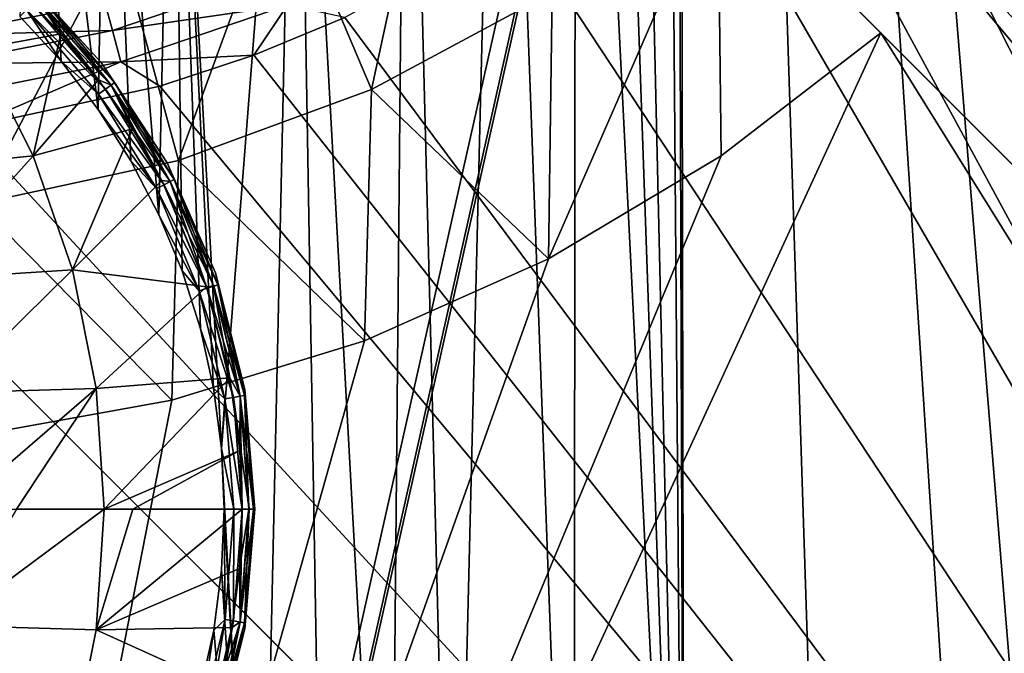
# Model space of a CAD drawing. Header units: metres. Extents: x -206 to 75, y -104 to 104.
# Tile 950 of 1056: x 39.22 to 45.64, y -49.94 to -45.8. Entities that reach past the tile are written whole.
import ezdxf

# ---------------------------------------------------------------- set-up
doc = ezdxf.new("R2010")
doc.units = ezdxf.units.M
doc.layers.add('solid_01_1-CONSUMER_THERM_B_125288', color=7, linetype='CONTINUOUS')

msp = doc.modelspace()

# ---------------------------------------------------------------- linework, layer by layer
at = {"layer": 'solid_01_1-CONSUMER_THERM_B_125288'}
for points in [[(37.641285, -67.320755), (69.485435, 75.004799), (69.506912, -74.995201)], [(37.641285, -67.320755), (37.742935, -66.77655), (69.485435, 75.004799)], [(37.723892, 66.223442), (69.485435, 75.004799), (37.742855, -66.222939)], [(37.742935, -66.77655), (37.742855, -66.222939), (69.485435, 75.004799)], [(43.556911, -54.384609, 13.5), (43.499962, -23.418159, 13.5), (43.499966, -37.499992, 13.5)], [(52.248138, -54.681156, 13.5), (52.5355, -32.45369, 13.5), (43.499962, -23.418159, 13.5)], [(51.227139, -55.221745, 13.5), (52.248138, -54.681156, 13.5), (43.499962, -23.418159, 13.5)], [(50.136772, -55.604641, 13.5), (51.227139, -55.221745, 13.5), (43.499962, -23.418159, 13.5)], [(49.573097, -55.734108, 13.5), (50.136772, -55.604641, 13.5), (43.499962, -23.418159, 13.5)], [(49.001541, -55.821152, 13.5), (49.573097, -55.734108, 13.5), (43.499962, -23.418159, 13.5)], [(47.848061, -55.866493, 13.5), (49.001541, -55.821152, 13.5), (43.499962, -23.418159, 13.5)], [(46.699738, -55.739819, 13.5), (47.848061, -55.866493, 13.5), (43.499962, -23.418159, 13.5)], [(46.134895, -55.612415, 13.5), (46.699738, -55.739819, 13.5), (43.499962, -23.418159, 13.5)], [(45.581398, -55.443287, 13.5), (46.134895, -55.612415, 13.5), (43.499962, -23.418159, 13.5)], [(44.524197, -54.98595, 13.5), (45.581398, -55.443287, 13.5), (43.499962, -23.418159, 13.5)], [(43.556911, -54.384609, 13.5), (44.524197, -54.98595, 13.5), (43.499962, -23.418159, 13.5)], [(43.556911, -54.384609, 13.5), (43.499966, -37.499992, 13.5), (43.427517, -38.4296, 13.5)], [(43.556911, -54.384609, 13.5), (43.427517, -38.4296, 13.5), (43.208817, -39.346352, 13.5)], [(43.556911, -54.384609, 13.5), (43.208817, -39.346352, 13.5), (43.045605, -39.790394, 13.5)], [(43.556911, -54.384609, 13.5), (43.045605, -39.790394, 13.5), (42.84803, -40.219963, 13.5)], [(42.833591, -53.932507, 13.5), (42.84803, -40.219963, 13.5), (42.355614, -41.024578, 13.5)], [(42.833591, -53.932507, 13.5), (43.556911, -54.384609, 13.5), (42.84803, -40.219963, 13.5)], [(42.045994, -53.584873, 13.5), (42.355614, -41.024578, 13.5), (41.742611, -41.742634, 13.5)], [(42.045994, -53.584873, 13.5), (42.833591, -53.932507, 13.5), (42.355614, -41.024578, 13.5)], [(45.794724, -41.332573, 75.400002), (45.179272, -42.461388, 75.400002), (54.609055, -63.597332, 75.400002)], [(41.633587, -53.453773, 13.5), (41.742611, -41.742634, 13.5), (41.024555, -42.355637, 13.5)], [(41.633587, -53.453773, 13.5), (42.045994, -53.584873, 13.5), (41.742611, -41.742634, 13.5)], [(40.535824, -48.602829, 13.5), (41.024555, -42.355637, 13.5), (40.21994, -42.848053, 13.5)], [(40.535824, -48.602829, 13.5), (40.783901, -53.28204, 13.5), (41.024555, -42.355637, 13.5)], [(40.783901, -53.28204, 13.5), (41.212036, -53.352581, 13.5), (41.024555, -42.355637, 13.5)], [(41.212036, -53.352581, 13.5), (41.633587, -53.453773, 13.5), (41.024555, -42.355637, 13.5)], [(45.179272, -42.461388, 75.400002), (44.408852, -43.491459, 75.400002), (54.609055, -63.597332, 75.400002)], [(40.126617, -47.0765, 13.5), (40.21994, -42.848053, 13.5), (39.790371, -43.045628, 13.5)], [(40.126617, -47.0765, 13.5), (40.278576, -47.443218, 13.5), (40.21994, -42.848053, 13.5)], [(40.483963, -48.209309, 13.5), (40.535824, -48.602829, 13.5), (40.21994, -42.848053, 13.5)], [(40.397995, -47.821774, 13.5), (40.483963, -48.209309, 13.5), (40.21994, -42.848053, 13.5)], [(40.278576, -47.443218, 13.5), (40.397995, -47.821774, 13.5), (40.21994, -42.848053, 13.5)], [(39.729935, -46.38966, 13.5), (39.790371, -43.045628, 13.5), (39.346333, -43.208843, 13.5)], [(39.729935, -46.38966, 13.5), (39.943272, -46.724422, 13.5), (39.790371, -43.045628, 13.5)], [(39.943272, -46.724422, 13.5), (40.126617, -47.0765, 13.5), (39.790371, -43.045628, 13.5)], [(39.220001, -45.782139, 13.5), (39.488232, -46.074768, 13.5), (39.346333, -43.208843, 13.5)], [(39.488232, -46.074768, 13.5), (39.729935, -46.38966, 13.5), (39.346333, -43.208843, 13.5)], [(44.408852, -43.491459, 75.400002), (43.9702, -43.962811, 75.400002), (54.609055, -63.597332, 75.400002)], [(44.35944, -44.351936, 63.5205), (44.868835, -43.800678, 63.5205), (50.863544, -49.793674, 65.8731)], [(50.863544, -49.793674, 65.8731), (44.868835, -43.800678, 63.5205), (45.89677, -44.828323, 69.900002)], [(43.9702, -43.962811, 75.400002), (43.49897, -44.401596, 75.400002), (54.609055, -63.597332, 75.400002)], [(41.513363, -46.258701, 63.5), (40.929485, -44.876442, 63.5), (41.931572, -44.329079, 63.5)], [(42.693588, -45.622215, 63.5), (41.513363, -46.258701, 63.5), (41.931572, -44.329079, 63.5)], [(44.35944, -44.351936, 63.5205), (49.752365, -50.803829, 65.853195), (43.808327, -44.861492, 63.5205)], [(44.35944, -44.351936, 63.5205), (58.779884, -59.828762, 69.400002), (49.752365, -50.803829, 65.853195)], [(44.35944, -44.351936, 63.5205), (59.31662, -59.304836, 69.400002), (58.779884, -59.828762, 69.400002)], [(44.35944, -44.351936, 63.5205), (50.863544, -49.793674, 65.8731), (59.31662, -59.304836, 69.400002)], [(43.49897, -44.401596, 75.400002), (42.469124, -45.172314, 75.400002), (54.609055, -63.597332, 75.400002)], [(42.667923, -47.365524, 69.900002), (42.693588, -45.622215, 69.900002), (43.772583, -44.82576, 69.900002)], [(43.796005, -46.692368, 69.900002), (42.667923, -47.365524, 69.900002), (43.772583, -44.82576, 69.900002)], [(44.836262, -45.889133, 69.900002), (43.772583, -44.82576, 69.900002), (43.808327, -44.861492, 63.5205)], [(43.796005, -46.692368, 69.900002), (43.772583, -44.82576, 69.900002), (44.836262, -45.889133, 69.900002)], [(40.255314, -46.722672, 63.5), (39.860241, -45.275402, 63.5), (40.929485, -44.876442, 63.5)], [(41.513363, -46.258701, 63.5), (40.255314, -46.722672, 63.5), (40.929485, -44.876442, 63.5)], [(44.836262, -45.889133, 69.900002), (43.808327, -44.861492, 63.5205), (49.752365, -50.803829, 65.853195)], [(42.469124, -45.172314, 75.400002), (41.340481, -45.78809, 75.400002), (54.609055, -63.597332, 75.400002)], [(38.944443, -47.004913, 63.5), (38.745216, -45.518139, 63.5), (39.860241, -45.275402, 63.5)], [(40.255314, -46.722672, 63.5), (38.944443, -47.004913, 63.5), (39.860241, -45.275402, 63.5)], [(39.751175, -46.081928, 17.098219), (39.219761, -45.504829, 17.098219), (39.354481, -45.647747, 17.160311)], [(39.219761, -45.504829, 13.7), (39.219761, -45.504829, 17.098219), (39.751175, -46.081928, 17.098219)], [(39.751175, -46.081928, 13.7), (39.219761, -45.504829, 13.7), (39.751175, -46.081928, 17.098219)], [(39.354546, -45.647678, 13.638197), (39.219761, -45.504829, 13.7), (39.751175, -46.081928, 13.7)], [(39.774399, -45.690205, 75.181549), (39.82354, -45.873486, 75.300873), (40.884499, -45.513168, 75.300873)], [(40.884499, -45.513168, 75.300873), (39.82354, -45.873486, 75.300873), (40.965488, -45.708618, 75.374931)], [(38.953922, -45.992905, 17.563581), (39.487568, -45.895657, 17.260666), (39.21735, -45.616657, 17.260666)], [(39.334156, -45.668076, 17.216368), (39.21735, -45.616657, 17.260666), (39.487568, -45.895657, 17.260666)], [(39.303108, -45.699131, 13.538123), (39.334438, -45.667797, 13.582392), (39.814693, -46.229942, 13.582392)], [(39.814377, -46.230175, 17.216368), (39.354481, -45.647747, 17.160311), (39.334156, -45.668076, 17.216368)], [(39.334156, -45.668076, 17.216368), (39.487568, -45.895657, 17.260666), (39.733665, -46.196182, 17.260666)], [(39.814377, -46.230175, 17.216368), (39.334156, -45.668076, 17.216368), (39.733665, -46.196182, 17.260666)], [(39.334438, -45.667797, 13.582392), (39.354546, -45.647678, 13.638197), (39.837704, -46.213219, 13.638197)], [(39.814693, -46.229942, 13.582392), (39.334438, -45.667797, 13.582392), (39.837704, -46.213219, 13.638197)], [(39.751175, -46.081928, 17.098219), (39.354481, -45.647747, 17.160311), (39.837627, -46.213276, 17.160311)], [(39.814377, -46.230175, 17.216368), (39.837627, -46.213276, 17.160311), (39.354481, -45.647747, 17.160311)], [(39.837704, -46.213219, 13.638197), (39.354546, -45.647678, 13.638197), (39.751175, -46.081928, 13.7)], [(41.513363, -46.258701, 69.900002), (41.513363, -46.258701, 63.5), (42.693588, -45.622215, 63.5)], [(42.693588, -45.622215, 69.900002), (41.513363, -46.258701, 69.900002), (42.693588, -45.622215, 63.5)], [(42.667923, -47.365524, 69.900002), (41.513363, -46.258701, 69.900002), (42.693588, -45.622215, 69.900002)], [(38.679131, -45.747055, 75.022964), (38.699829, -45.90411, 75.181549), (39.774399, -45.690205, 75.181549)], [(39.774399, -45.690205, 75.181549), (38.699829, -45.90411, 75.181549), (39.82354, -45.873486, 75.300873)], [(39.263634, -45.738617, 13.50973), (39.488232, -46.074768, 13.5), (39.220001, -45.782139, 13.5)], [(39.778851, -46.255993, 13.538123), (39.263634, -45.738617, 13.50973), (39.303108, -45.699131, 13.538123)], [(39.263634, -45.738617, 13.50973), (39.733685, -46.288815, 13.50973), (39.488232, -46.074768, 13.5)], [(39.778851, -46.255993, 13.538123), (39.733685, -46.288815, 13.50973), (39.263634, -45.738617, 13.50973)], [(39.778851, -46.255993, 13.538123), (39.303108, -45.699131, 13.538123), (39.814693, -46.229942, 13.582392)], [(39.82354, -45.873486, 75.300873), (39.878326, -46.077835, 75.374931), (40.965488, -45.708618, 75.374931)], [(40.965488, -45.708618, 75.374931), (39.878326, -46.077835, 75.374931), (40.745358, -46.034229, 75.400002)], [(40.965488, -45.708618, 75.374931), (40.745358, -46.034229, 75.400002), (41.340481, -45.78809, 75.400002)], [(41.340481, -45.78809, 75.400002), (40.745358, -46.034229, 75.400002), (54.609055, -63.597332, 75.400002)], [(-18.213459, -45.817539, 1.5), (-19.476553, -45.904934, 1.5), (69.506912, -74.995201, 1.5)], [(37.092922, -58.218811, 1.5), (-18.213459, -45.817539, 1.5), (69.506912, -74.995201, 1.5)], [(-19.476553, -45.904934, 1.5), (-20.110367, -46.015713, 1.5), (69.506912, -74.995201, 1.5)], [(37.608768, -61.599766, 72.400002), (43.796005, -46.692368, 72.400002), (44.836262, -45.889133, 72.400002)], [(54.608768, -61.597332, 72.400002), (37.608768, -61.599766, 72.400002), (44.836262, -45.889133, 72.400002)], [(38.699829, -45.90411, 75.181549), (38.724625, -46.092236, 75.300873), (39.82354, -45.873486, 75.300873)], [(39.82354, -45.873486, 75.300873), (38.724625, -46.092236, 75.300873), (39.878326, -46.077835, 75.374931)], [(38.953922, -45.992905, 17.563581), (39.305782, -46.692577, 17.674295), (39.487568, -45.895657, 17.260666)], [(39.305782, -46.692577, 17.674295), (39.733665, -46.196182, 17.260666), (39.487568, -45.895657, 17.260666)], [(44.836262, -45.889133, 69.900002), (44.836262, -45.889133, 72.400002), (43.796005, -46.692368, 72.400002)], [(43.796005, -46.692368, 69.900002), (44.836262, -45.889133, 69.900002), (43.796005, -46.692368, 72.400002)], [(54.608768, -61.597332, 72.400002), (44.836262, -45.889133, 72.400002), (58.99947, -60.048286, 72.400002)], [(58.99947, -60.048286, 69.400002), (58.99947, -60.048286, 72.400002), (44.836262, -45.889133, 72.400002)], [(49.752365, -50.803829, 65.853195), (58.779884, -59.828762, 69.400002), (44.836262, -45.889133, 72.400002)], [(58.99947, -60.048286, 69.400002), (44.836262, -45.889133, 72.400002), (58.779884, -59.828762, 69.400002)], [(44.836262, -45.889133, 69.900002), (49.752365, -50.803829, 65.853195), (44.836262, -45.889133, 72.400002)], [(38.305717, -46.7948, 18.100071), (39.305782, -46.692577, 17.674295), (38.953922, -45.992905, 17.563581)], [(-20.110367, -46.015713, 1.5), (-20.738798, -46.171688, 1.5), (69.506912, -74.995201, 1.5)], [(39.878326, -46.077835, 75.374931), (40.133816, -46.237282, 75.400002), (40.745358, -46.034229, 75.400002)], [(40.745358, -46.034229, 75.400002), (40.133816, -46.237282, 75.400002), (54.609055, -63.597332, 75.400002)], [(38.724625, -46.092236, 75.300873), (38.75227, -46.301987, 75.374931), (39.878326, -46.077835, 75.374931)], [(39.878326, -46.077835, 75.374931), (38.75227, -46.301987, 75.374931), (38.877876, -46.509338, 75.400002)], [(39.878326, -46.077835, 75.374931), (38.877876, -46.509338, 75.400002), (40.133816, -46.237282, 75.400002)], [(39.733685, -46.288815, 13.50973), (39.729935, -46.38966, 13.5), (39.488232, -46.074768, 13.5)], [(40.180355, -46.738625, 17.098219), (39.751175, -46.081928, 17.098219), (39.837627, -46.213276, 17.160311)], [(39.751175, -46.081928, 13.7), (39.751175, -46.081928, 17.098219), (40.180355, -46.738625, 17.098219)], [(40.180355, -46.738625, 13.7), (39.751175, -46.081928, 13.7), (40.180355, -46.738625, 17.098219)], [(39.837704, -46.213219, 13.638197), (39.751175, -46.081928, 13.7), (40.180355, -46.738625, 13.7)], [(-20.738798, -46.171688, 1.5), (-21.356617, -46.372227, 1.5), (69.506912, -74.995201, 1.5)], [(40.133816, -46.237282, 75.400002), (38.877876, -46.509338, 75.400002), (54.609055, -63.597332, 75.400002)], [(39.305782, -46.692577, 17.674295), (39.953854, -46.516037, 17.260666), (39.733665, -46.196182, 17.260666)], [(39.814377, -46.230175, 17.216368), (39.733665, -46.196182, 17.260666), (39.953854, -46.516037, 17.260666)], [(39.778851, -46.255993, 13.538123), (39.814693, -46.229942, 13.582392), (40.201099, -46.860294, 13.582392)], [(40.200748, -46.860474, 17.216368), (39.837627, -46.213276, 17.160311), (39.814377, -46.230175, 17.216368)], [(39.814377, -46.230175, 17.216368), (39.953854, -46.516037, 17.260666), (40.146896, -46.853489, 17.260666)], [(40.200748, -46.860474, 17.216368), (39.814377, -46.230175, 17.216368), (40.146896, -46.853489, 17.260666)], [(39.814693, -46.229942, 13.582392), (39.837704, -46.213219, 13.638197), (40.226444, -46.847378, 13.638197)], [(40.201099, -46.860294, 13.582392), (39.814693, -46.229942, 13.582392), (40.226444, -46.847378, 13.638197)], [(40.180355, -46.738625, 17.098219), (39.837627, -46.213276, 17.160311), (40.22636, -46.84742, 17.160311)], [(40.200748, -46.860474, 17.216368), (40.22636, -46.84742, 17.160311), (39.837627, -46.213276, 17.160311)], [(40.226444, -46.847378, 13.638197), (39.837704, -46.213219, 13.638197), (40.180355, -46.738625, 13.7)], [(39.733685, -46.288815, 13.50973), (40.111877, -46.905773, 13.50973), (39.729935, -46.38966, 13.5)], [(40.161621, -46.880417, 13.538123), (39.733685, -46.288815, 13.50973), (39.778851, -46.255993, 13.538123)], [(40.161621, -46.880417, 13.538123), (40.111877, -46.905773, 13.50973), (39.733685, -46.288815, 13.50973)], [(40.161621, -46.880417, 13.538123), (39.778851, -46.255993, 13.538123), (40.201099, -46.860294, 13.582392)], [(40.255314, -46.722672, 69.900002), (40.255314, -46.722672, 63.5), (41.513363, -46.258701, 63.5)], [(41.513363, -46.258701, 69.900002), (40.255314, -46.722672, 69.900002), (41.513363, -46.258701, 63.5)], [(41.46722, -47.899567, 69.900002), (40.255314, -46.722672, 69.900002), (41.513363, -46.258701, 69.900002)], [(42.667923, -47.365524, 69.900002), (41.46722, -47.899567, 69.900002), (41.513363, -46.258701, 69.900002)], [(-21.356617, -46.372227, 1.5), (-21.958729, -46.615906, 1.5), (69.506912, -74.995201, 1.5)], [(40.111877, -46.905773, 13.50973), (39.943272, -46.724422, 13.5), (39.729935, -46.38966, 13.5)], [(38.877876, -46.509338, 75.400002), (37.606621, -46.599766, 75.400002), (54.609055, -63.597332, 75.400002)], [(-38.864662, -46.52047, 75.400002), (-54.590946, -63.612965, 75.400002), (54.609055, -63.597332, 75.400002)], [(-37.59338, -46.610531, 75.400002), (-38.864662, -46.52047, 75.400002), (54.609055, -63.597332, 75.400002)], [(39.305782, -46.692577, 17.674295), (39.56208, -47.436501, 17.754929), (39.953854, -46.516037, 17.260666)], [(39.56208, -47.436501, 17.754929), (40.146896, -46.853489, 17.260666), (39.953854, -46.516037, 17.260666)], [(37.606621, -46.599766, 75.400002), (-37.59338, -46.610531, 75.400002), (54.609055, -63.597332, 75.400002)], [(-21.958729, -46.615906, 1.5), (-22.540312, -46.900536, 1.5), (69.506912, -74.995201, 1.5)], [(37.608768, -61.599766, 72.400002), (42.667923, -47.365524, 72.400002), (43.796005, -46.692368, 72.400002)], [(38.305717, -46.7948, 18.100071), (38.579994, -47.499729, 18.186367), (39.305782, -46.692577, 17.674295)], [(38.579994, -47.499729, 18.186367), (39.56208, -47.436501, 17.754929), (39.305782, -46.692577, 17.674295)], [(43.796005, -46.692368, 69.900002), (43.796005, -46.692368, 72.400002), (42.667923, -47.365524, 72.400002)], [(43.796005, -46.692368, 69.900002), (42.667923, -47.365524, 72.400002), (42.667923, -47.365524, 69.900002)], [(38.944443, -47.004913, 69.900002), (38.944443, -47.004913, 63.5), (40.255314, -46.722672, 63.5)], [(40.255314, -46.722672, 69.900002), (38.944443, -47.004913, 69.900002), (40.255314, -46.722672, 63.5)], [(40.211391, -48.286594, 69.900002), (38.944443, -47.004913, 69.900002), (40.255314, -46.722672, 69.900002)], [(40.111877, -46.905773, 13.50973), (40.126617, -47.0765, 13.5), (39.943272, -46.724422, 13.5)], [(40.495594, -47.457001, 17.098219), (40.180355, -46.738625, 17.098219), (40.22636, -46.84742, 17.160311)], [(40.180355, -46.738625, 13.7), (40.180355, -46.738625, 17.098219), (40.495594, -47.457001, 17.098219)], [(40.495594, -47.457001, 13.7), (40.180355, -46.738625, 13.7), (40.495594, -47.457001, 17.098219)], [(40.226444, -46.847378, 13.638197), (40.180355, -46.738625, 13.7), (40.495594, -47.457001, 13.7)], [(41.46722, -47.899567, 69.900002), (40.211391, -48.286594, 69.900002), (40.255314, -46.722672, 69.900002)], [(39.56208, -47.436501, 17.754929), (40.438004, -47.54734, 17.260666), (40.146896, -46.853489, 17.260666)], [(40.441998, -47.557037, 13.538123), (40.111877, -46.905773, 13.50973), (40.161621, -46.880417, 13.538123)], [(40.200748, -46.860474, 17.216368), (40.146896, -46.853489, 17.260666), (40.438004, -47.54734, 17.260666)], [(40.161621, -46.880417, 13.538123), (40.201099, -46.860294, 13.582392), (40.484138, -47.543335, 13.582392)], [(40.441998, -47.557037, 13.538123), (40.161621, -46.880417, 13.538123), (40.484138, -47.543335, 13.582392)], [(40.483765, -47.543457, 17.216368), (40.22636, -46.84742, 17.160311), (40.200748, -46.860474, 17.216368)], [(40.483765, -47.543457, 17.216368), (40.200748, -46.860474, 17.216368), (40.438004, -47.54734, 17.260666)], [(40.201099, -46.860294, 13.582392), (40.226444, -46.847378, 13.638197), (40.511192, -47.534542, 13.638197)], [(40.484138, -47.543335, 13.582392), (40.201099, -46.860294, 13.582392), (40.511192, -47.534542, 13.638197)], [(40.495594, -47.457001, 17.098219), (40.22636, -46.84742, 17.160311), (40.511101, -47.534573, 17.160311)], [(40.483765, -47.543457, 17.216368), (40.511101, -47.534573, 17.160311), (40.22636, -46.84742, 17.160311)], [(40.511192, -47.534542, 13.638197), (40.226444, -46.847378, 13.638197), (40.495594, -47.457001, 13.7)], [(-22.540312, -46.900536, 1.5), (-23.096958, -47.223244, 1.5), (69.506912, -74.995201, 1.5)], [(40.111877, -46.905773, 13.50973), (40.388905, -47.574295, 13.50973), (40.126617, -47.0765, 13.5)], [(40.441998, -47.557037, 13.538123), (40.388905, -47.574295, 13.50973), (40.111877, -46.905773, 13.50973)], [(40.211391, -48.286594, 69.900002), (38.918823, -48.521057, 69.900002), (38.944443, -47.004913, 69.900002)], [(40.388905, -47.574295, 13.50973), (40.278576, -47.443218, 13.5), (40.126617, -47.0765, 13.5)], [(-23.096958, -47.223244, 1.5), (-24.120508, -47.968487, 1.5), (69.506912, -74.995201, 1.5)], [(37.608768, -61.599766, 72.400002), (41.46722, -47.899567, 72.400002), (42.667923, -47.365524, 72.400002)], [(42.667923, -47.365524, 69.900002), (42.667923, -47.365524, 72.400002), (41.46722, -47.899567, 72.400002)], [(42.667923, -47.365524, 69.900002), (41.46722, -47.899567, 72.400002), (41.46722, -47.899567, 69.900002)], [(38.579994, -47.499729, 18.186367), (38.747276, -48.24057, 18.238983), (39.56208, -47.436501, 17.754929)], [(38.747276, -48.24057, 18.238983), (39.717896, -48.210407, 17.803934), (39.56208, -47.436501, 17.754929)], [(39.56208, -47.436501, 17.754929), (39.717896, -48.210407, 17.803934), (40.438004, -47.54734, 17.260666)], [(40.388905, -47.574295, 13.50973), (40.397995, -47.821774, 13.5), (40.278576, -47.443218, 13.5)], [(40.68829, -48.217472, 17.098219), (40.495594, -47.457001, 17.098219), (40.511101, -47.534573, 17.160311)], [(40.495594, -47.457001, 13.7), (40.495594, -47.457001, 17.098219), (40.68829, -48.217472, 17.098219)], [(40.68829, -48.217472, 13.7), (40.495594, -47.457001, 13.7), (40.68829, -48.217472, 17.098219)], [(40.511192, -47.534542, 13.638197), (40.495594, -47.457001, 13.7), (40.68829, -48.217472, 13.7)], [(40.656452, -48.262306, 17.216368), (40.511101, -47.534573, 17.160311), (40.483765, -47.543457, 17.216368)], [(40.484138, -47.543335, 13.582392), (40.511192, -47.534542, 13.638197), (40.684937, -48.257793, 13.638197)], [(40.68829, -48.217472, 17.098219), (40.511101, -47.534573, 17.160311), (40.684845, -48.257805, 17.160311)], [(40.656452, -48.262306, 17.216368), (40.684845, -48.257805, 17.160311), (40.511101, -47.534573, 17.160311)], [(40.684937, -48.257793, 13.638197), (40.511192, -47.534542, 13.638197), (40.68829, -48.217472, 13.7)], [(39.717896, -48.210407, 17.803934), (40.590088, -48.140827, 17.260666), (40.438004, -47.54734, 17.260666)], [(40.613079, -48.269184, 13.538123), (40.388905, -47.574295, 13.50973), (40.441998, -47.557037, 13.538123)], [(40.388905, -47.574295, 13.50973), (40.557938, -48.277924, 13.50973), (40.397995, -47.821774, 13.5)], [(40.613079, -48.269184, 13.538123), (40.557938, -48.277924, 13.50973), (40.388905, -47.574295, 13.50973)], [(40.483765, -47.543457, 17.216368), (40.438004, -47.54734, 17.260666), (40.590088, -48.140827, 17.260666)], [(40.441998, -47.557037, 13.538123), (40.484138, -47.543335, 13.582392), (40.656841, -48.262245, 13.582392)], [(40.613079, -48.269184, 13.538123), (40.441998, -47.557037, 13.538123), (40.656841, -48.262245, 13.582392)], [(40.656452, -48.262306, 17.216368), (40.483765, -47.543457, 17.216368), (40.590088, -48.140827, 17.260666)], [(40.656841, -48.262245, 13.582392), (40.484138, -47.543335, 13.582392), (40.684937, -48.257793, 13.638197)], [(40.557938, -48.277924, 13.50973), (40.483963, -48.209309, 13.5), (40.397995, -47.821774, 13.5)], [(37.608768, -61.599766, 72.400002), (40.211391, -48.286594, 72.400002), (41.46722, -47.899567, 72.400002)], [(41.46722, -47.899567, 69.900002), (41.46722, -47.899567, 72.400002), (40.211391, -48.286594, 72.400002)], [(41.46722, -47.899567, 69.900002), (40.211391, -48.286594, 72.400002), (40.211391, -48.286594, 69.900002)], [(-24.120508, -47.968487, 1.5), (-33.833458, -56.120991, 1.5), (69.506912, -74.995201, 1.5)], [(39.717896, -48.210407, 17.803934), (39.770245, -48.999454, 17.820374), (40.590088, -48.140827, 17.260666)], [(39.770245, -48.999454, 17.820374), (40.65403, -48.615955, 17.260666), (40.590088, -48.140827, 17.260666)], [(40.656452, -48.262306, 17.216368), (40.590088, -48.140827, 17.260666), (40.65403, -48.615955, 17.260666)], [(38.747276, -48.24057, 18.238983), (38.803558, -48.999592, 18.256664), (39.717896, -48.210407, 17.803934)], [(38.803558, -48.999592, 18.256664), (39.198624, -48.999538, 18.096916), (39.717896, -48.210407, 17.803934)], [(39.198624, -48.999538, 18.096916), (39.770245, -48.999454, 17.820374), (39.717896, -48.210407, 17.803934)], [(40.557938, -48.277924, 13.50973), (40.535824, -48.602829, 13.5), (40.483963, -48.209309, 13.5)], [(40.68829, -48.217472, 17.098219), (40.684845, -48.257805, 17.160311), (40.743309, -48.999317, 17.160311)], [(40.684937, -48.257793, 13.638197), (40.68829, -48.217472, 13.7), (40.753193, -48.999313, 13.7)], [(40.68829, -48.217472, 13.7), (40.753193, -48.999313, 17.098219), (40.753193, -48.999313, 13.7)], [(40.68829, -48.217472, 17.098219), (40.743309, -48.999317, 17.160311), (40.753193, -48.999313, 17.098219)], [(40.68829, -48.217472, 13.7), (40.68829, -48.217472, 17.098219), (40.753193, -48.999313, 17.098219)], [(37.608768, -61.599766, 72.400002), (38.918823, -48.521057, 72.400002), (40.211391, -48.286594, 72.400002)], [(40.211391, -48.286594, 69.900002), (40.211391, -48.286594, 72.400002), (38.918823, -48.521057, 72.400002)], [(40.211391, -48.286594, 69.900002), (38.918823, -48.521057, 72.400002), (38.918823, -48.521057, 69.900002)], [(40.557938, -48.277924, 13.50973), (40.614815, -48.999332, 13.50973), (40.535824, -48.602829, 13.5)], [(40.613079, -48.269184, 13.538123), (40.670647, -48.999325, 13.538123), (40.557938, -48.277924, 13.50973)], [(40.670647, -48.999325, 13.538123), (40.614815, -48.999332, 13.50973), (40.557938, -48.277924, 13.50973)], [(40.613079, -48.269184, 13.538123), (40.656841, -48.262245, 13.582392), (40.714958, -48.999321, 13.582392)], [(40.613079, -48.269184, 13.538123), (40.714958, -48.999321, 13.582392), (40.670647, -48.999325, 13.538123)], [(40.656452, -48.262306, 17.216368), (40.65403, -48.615955, 17.260666), (40.669857, -48.999325, 17.260666)], [(40.656452, -48.262306, 17.216368), (40.714565, -48.999321, 17.216368), (40.684845, -48.257805, 17.160311)], [(40.656452, -48.262306, 17.216368), (40.669857, -48.999325, 17.260666), (40.714565, -48.999321, 17.216368)], [(40.656841, -48.262245, 13.582392), (40.684937, -48.257793, 13.638197), (40.743404, -48.999317, 13.638197)], [(40.656841, -48.262245, 13.582392), (40.743404, -48.999317, 13.638197), (40.714958, -48.999321, 13.582392)], [(40.684845, -48.257805, 17.160311), (40.714565, -48.999321, 17.216368), (40.743309, -48.999317, 17.160311)], [(40.743404, -48.999317, 13.638197), (40.684937, -48.257793, 13.638197), (40.753193, -48.999313, 13.7)], [(39.770245, -48.999454, 17.820374), (39.956413, -48.999428, 17.717804), (40.65403, -48.615955, 17.260666)], [(39.956413, -48.999428, 17.717804), (40.669857, -48.999325, 17.260666), (40.65403, -48.615955, 17.260666)], [(40.535824, -48.602829, 13.5), (40.553192, -48.999344, 13.5), (40.783901, -53.28204, 13.5)], [(40.614815, -48.999332, 13.50973), (40.553192, -48.999344, 13.5), (40.535824, -48.602829, 13.5)], [(38.747501, -49.758621, 18.238981), (39.770245, -48.999454, 17.820374), (39.198624, -48.999538, 18.096916)], [(39.718143, -49.788361, 17.80394), (39.770245, -48.999454, 17.820374), (38.747501, -49.758621, 18.238981)], [(39.718143, -49.788361, 17.80394), (40.653744, -49.387463, 17.260666), (40.669857, -48.999325, 17.260666)], [(39.718143, -49.788361, 17.80394), (40.669857, -48.999325, 17.260666), (39.956413, -48.999428, 17.717804)], [(39.718143, -49.788361, 17.80394), (39.956413, -48.999428, 17.717804), (39.770245, -48.999454, 17.820374)], [(40.53598, -49.395378, 13.5), (40.783901, -53.28204, 13.5), (40.553192, -48.999344, 13.5)], [(40.558144, -49.72076, 13.50973), (40.53598, -49.395378, 13.5), (40.553192, -48.999344, 13.5)], [(40.558144, -49.72076, 13.50973), (40.553192, -48.999344, 13.5), (40.614815, -48.999332, 13.50973)], [(40.613289, -49.729485, 13.538123), (40.558144, -49.72076, 13.50973), (40.614815, -48.999332, 13.50973)], [(40.613289, -49.729485, 13.538123), (40.614815, -48.999332, 13.50973), (40.670647, -48.999325, 13.538123)], [(40.613289, -49.729485, 13.538123), (40.670647, -48.999325, 13.538123), (40.657055, -49.736412, 13.582392)], [(40.714565, -48.999321, 17.216368), (40.669857, -48.999325, 17.260666), (40.653744, -49.387463, 17.260666)], [(40.656666, -49.736347, 17.216368), (40.714565, -48.999321, 17.216368), (40.653744, -49.387463, 17.260666)], [(40.656666, -49.736347, 17.216368), (40.685055, -49.740841, 17.160311), (40.743309, -48.999317, 17.160311)], [(40.656666, -49.736347, 17.216368), (40.743309, -48.999317, 17.160311), (40.714565, -48.999321, 17.216368)], [(40.657055, -49.736412, 13.582392), (40.670647, -48.999325, 13.538123), (40.714958, -48.999321, 13.582392)], [(40.657055, -49.736412, 13.582392), (40.714958, -48.999321, 13.582392), (40.68515, -49.740856, 13.638197)], [(40.685055, -49.740841, 17.160311), (40.688519, -49.781147, 17.098219), (40.753193, -48.999313, 17.098219)], [(40.743309, -48.999317, 17.160311), (40.685055, -49.740841, 17.160311), (40.753193, -48.999313, 17.098219)], [(40.68515, -49.740856, 13.638197), (40.743404, -48.999317, 13.638197), (40.688519, -49.781147, 13.7)], [(40.68515, -49.740856, 13.638197), (40.714958, -48.999321, 13.582392), (40.743404, -48.999317, 13.638197)], [(40.753193, -48.999313, 13.7), (40.753193, -48.999313, 17.098219), (40.688519, -49.781147, 17.098219)], [(40.688519, -49.781147, 13.7), (40.753193, -48.999313, 13.7), (40.688519, -49.781147, 17.098219)], [(40.743404, -48.999317, 13.638197), (40.753193, -48.999313, 13.7), (40.688519, -49.781147, 13.7)], [(39.718143, -49.788361, 17.80394), (40.605392, -49.772999, 17.260666), (40.653744, -49.387463, 17.260666)], [(40.53598, -49.395378, 13.5), (40.484264, -49.788982, 13.5), (40.783901, -53.28204, 13.5)], [(40.558144, -49.72076, 13.50973), (40.484264, -49.788982, 13.5), (40.53598, -49.395378, 13.5)], [(40.656666, -49.736347, 17.216368), (40.653744, -49.387463, 17.260666), (40.605392, -49.772999, 17.260666)], [(40.558144, -49.72076, 13.50973), (40.389313, -50.424438, 13.50973), (40.484264, -49.788982, 13.5)], [(40.442413, -50.441681, 13.538123), (40.389313, -50.424438, 13.50973), (40.558144, -49.72076, 13.50973)], [(40.442413, -50.441681, 13.538123), (40.558144, -49.72076, 13.50973), (40.613289, -49.729485, 13.538123)], [(39.562614, -50.56216, 17.754953), (38.747501, -49.758621, 18.238981), (38.580437, -50.4995, 18.186367)], [(39.718143, -49.788361, 17.80394), (38.747501, -49.758621, 18.238981), (39.562614, -50.56216, 17.754953)], [(39.718143, -49.788361, 17.80394), (40.525135, -50.153164, 17.260666), (40.605392, -49.772999, 17.260666)], [(40.442413, -50.441681, 13.538123), (40.613289, -49.729485, 13.538123), (40.484558, -50.455368, 13.582392)], [(40.48418, -50.455246, 17.216368), (40.685055, -49.740841, 17.160311), (40.656666, -49.736347, 17.216368)], [(40.48418, -50.455246, 17.216368), (40.656666, -49.736347, 17.216368), (40.525135, -50.153164, 17.260666)], [(40.48418, -50.455246, 17.216368), (40.51152, -50.464127, 17.160311), (40.685055, -49.740841, 17.160311)], [(40.613289, -49.729485, 13.538123), (40.657055, -49.736412, 13.582392), (40.484558, -50.455368, 13.582392)], [(40.484558, -50.455368, 13.582392), (40.657055, -49.736412, 13.582392), (40.511612, -50.464153, 13.638197)], [(40.688519, -49.781147, 13.7), (40.688519, -49.781147, 17.098219), (40.496044, -50.541672, 17.098219)], [(40.51152, -50.464127, 17.160311), (40.496044, -50.541672, 17.098219), (40.688519, -49.781147, 17.098219)], [(40.496044, -50.541672, 13.7), (40.688519, -49.781147, 13.7), (40.496044, -50.541672, 17.098219)], [(40.511612, -50.464153, 13.638197), (40.688519, -49.781147, 13.7), (40.496044, -50.541672, 13.7)], [(40.685055, -49.740841, 17.160311), (40.51152, -50.464127, 17.160311), (40.688519, -49.781147, 17.098219)], [(40.657055, -49.736412, 13.582392), (40.68515, -49.740856, 13.638197), (40.511612, -50.464153, 13.638197)], [(40.511612, -50.464153, 13.638197), (40.68515, -49.740856, 13.638197), (40.688519, -49.781147, 13.7)], [(40.656666, -49.736347, 17.216368), (40.605392, -49.772999, 17.260666), (40.525135, -50.153164, 17.260666)], [(39.718143, -49.788361, 17.80394), (39.562614, -50.56216, 17.754953), (40.525135, -50.153164, 17.260666)], [(40.389313, -50.424438, 13.50973), (40.398453, -50.176506, 13.5), (40.484264, -49.788982, 13.5)], [(40.484264, -49.788982, 13.5), (40.398453, -50.176506, 13.5), (40.783901, -53.28204, 13.5)]]:
    msp.add_3dface(points, dxfattribs=at)

doc.saveas('drawing.dxf')
